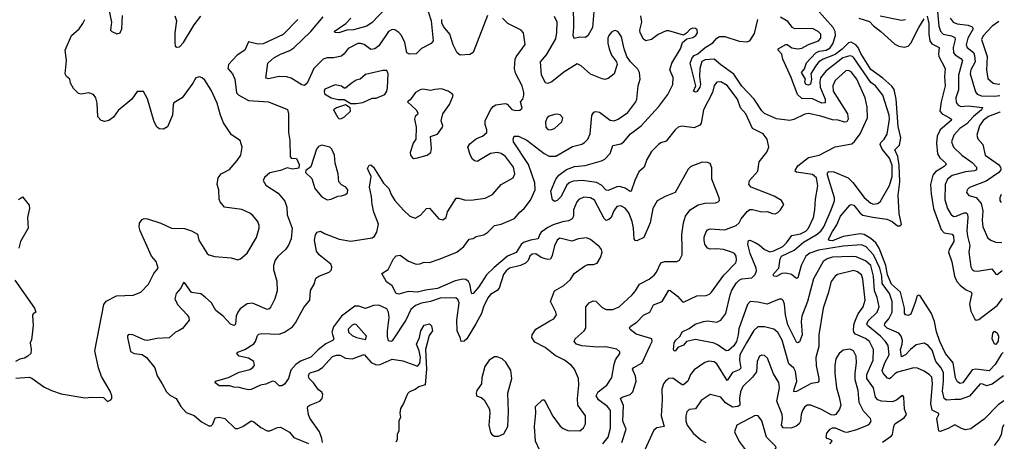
# Model space of a CAD drawing. Extents: x 2056909 to 2160450, y 827444 to 1016825.
# Tile 286 of 501: x 2137424 to 2144828, y 906104 to 909273. Entities that reach past the tile are written whole.
import ezdxf

# ---------------------------------------------------------------- set-up
doc = ezdxf.new("R2010")
doc.units = 0

msp = doc.modelspace()

# ---------------------------------------------------------------- linework, layer by layer
at = {"layer": '0CON10XD'}
for points in [[(2138079.5, 909425), (2138115.5, 909255), (2138108, 909195), (2138116.2, 909185), (2138155, 909166.2), (2138178.8, 909175), (2138191.9, 909205), (2138196.1, 909305)], [(2140472.7, 909405), (2140517.8, 909265), (2140531.9, 909115), (2140518, 909095), (2140445, 909055.5), (2140405.7, 909015), (2140355, 909013.7), (2140335.5, 909025), (2140321.2, 909101.2), (2140295, 909152.9), (2140275, 909177.8), (2140245, 909195.6), (2140225, 909200), (2140196.3, 909183.7), (2140123.4, 909076.6), (2140095, 909054), (2140065, 909048.7), (2140015, 909085.9), (2139986.7, 909095), (2139966.3, 909093.7), (2139894.2, 909055.8), (2139865, 909015.7), (2139845, 908999.4), (2139784.6, 908985.4), (2139735, 908986.4), (2139705, 908975.4), (2139635, 908905.6), (2139586.5, 908795), (2139565, 908779.2), (2139545, 908782.9), (2139464.6, 908834.6), (2139433.4, 908843.4), (2139375, 908846.8), (2139295, 908828.6), (2139274.3, 908834.3), (2139290.8, 908945), (2139334.6, 908985.4), (2139385.3, 909014.7), (2139455, 909040.4), (2139485, 909060.8), (2139613.2, 909185), (2139706.4, 909295)], [(2140173.8, 909356.2), (2140075, 909252.9), (2140035.4, 909224.6), (2139935, 909197.3), (2139885, 909193.3), (2139823.2, 909173.2), (2139795.9, 909175.9), (2139788.8, 909185), (2139876.4, 909243.6), (2139914.4, 909285)], [(2141741.9, 909335), (2141731.9, 909215), (2141695, 909152), (2141675, 909139.2), (2141635, 909142.5), (2141592.5, 909132.5), (2141585.6, 909155), (2141591.1, 909215), (2141587.7, 909385)], [(2144820.3, 906772.7), (2144805, 906757.3), (2144758.8, 906681.2), (2144715, 906634.7), (2144613.9, 906646.1), (2144585, 906641.6), (2144515, 906544.3), (2144495, 906537.9), (2144475, 906550.9), (2144460.9, 906580.9), (2144443.8, 906695), (2144385, 906764.4), (2144344.1, 906855), (2144317.3, 906927.3), (2144302.2, 907005), (2144280.8, 907065), (2144195, 907198.1), (2144185, 907202.9), (2144173.2, 907196.8), (2144156.4, 907146.4), (2144125, 907060.8), (2144105, 907049.4), (2144084.6, 907054.6), (2144077.5, 907067.5), (2144076.6, 907105), (2144046.8, 907225), (2143980.4, 907285), (2143950.3, 907355), (2143936.7, 907425), (2143886.4, 907556.4), (2143862, 907595), (2143825, 907628.4), (2143775, 907658.3), (2143745, 907664), (2143615, 907643.8), (2143535, 907612), (2143513.6, 907613.6), (2143505, 907622.5), (2143535, 907681.8), (2143568.7, 907731.3), (2143597.2, 907795), (2143665, 907880), (2143675, 907884.3), (2143695, 907877.8), (2143745, 907818.5), (2143765, 907803.6), (2143839, 907789), (2143944.3, 907774.3), (2143985, 907756.7), (2144025.6, 907724.4), (2144045, 907722.5), (2144055, 907733.3), (2144036.9, 907815), (2144030.2, 907955), (2144042.7, 908055), (2144038.1, 908178.1), (2144027.7, 908245), (2144004.7, 908295), (2144040.2, 908329.8), (2144050.1, 908385), (2144029.6, 908469.6), (2144014.5, 908674.5), (2143999.3, 908749.3), (2143983, 908773), (2143913.6, 908833.6), (2143825, 908898.9), (2143749.2, 909019.2), (2143728.1, 909065), (2143712.1, 909085), (2143676, 909104), (2143655, 909100), (2143607.9, 909052.1), (2143555, 909011.1), (2143465, 908977.3), (2143434.2, 908955.8), (2143406.9, 908923.1), (2143373.7, 908866.3), (2143376.7, 908825), (2143371.2, 908788.8), (2143355, 908780), (2143336.4, 908786.4), (2143327.5, 908805), (2143333.3, 908825), (2143303.8, 908875), (2143325, 908903.8), (2143340.4, 908949.6), (2143410.8, 909025), (2143434.9, 909035.1), (2143487.3, 909042.7), (2143518.2, 909061.8), (2143538.2, 909091.8), (2143557.3, 909155), (2143554.8, 909185), (2143540, 909215), (2143414.4, 909355)], [(2144326.3, 909335), (2144335.7, 909225), (2144346.8, 909186.8), (2144368.6, 909165), (2144431.4, 909151.4), (2144455, 909138.6), (2144457.2, 909125), (2144444.3, 909064.3), (2144444.8, 909024.8), (2144457.8, 909007.8), (2144501.7, 908981.7), (2144513.4, 908965), (2144482.4, 908855), (2144483.6, 908746.4), (2144463.5, 908685), (2144465, 908650), (2144479.6, 908629.6), (2144501, 908621), (2144555, 908626), (2144664.1, 908614.1), (2144655.3, 908595), (2144595, 908544.8), (2144545, 908490.3), (2144493.8, 908455), (2144447.3, 908405), (2144430.8, 908355), (2144445, 908314.4), (2144508.9, 908255), (2144585, 908199.6), (2144618.8, 908165), (2144619.6, 908145), (2144603.4, 908136.6), (2144535, 908130.2), (2144435, 908101.8), (2144401.1, 908075), (2144382.2, 908035), (2144380, 907920), (2144399.3, 907855), (2144425, 907811.4), (2144445, 907793.5), (2144465, 907796.2), (2144525, 907821.2), (2144540.5, 907820.5), (2144551.6, 907811.6), (2144554.2, 907785), (2144545.3, 907685.3), (2144550.6, 907645), (2144567.7, 907575), (2144560.5, 907525), (2144575.6, 907415), (2144585.4, 907395.4), (2144601.2, 907385), (2144625, 907381.8), (2144735, 907399.2), (2144765, 907360), (2144775, 907358.8), (2144812, 907388.8)], [(2137395, 906577.5), (2137495, 906586.2), (2137515, 906577.5), (2137605, 906513.8), (2137662.5, 906485), (2137735, 906460.8), (2137915, 906431.2), (2137965, 906436.7), (2138055, 906432.5), (2138085, 906402.5), (2138110, 906415), (2138117.5, 906425), (2138116.7, 906445), (2138105, 906480), (2138040, 906590), (2138015.6, 906655), (2137990, 906785), (2138057.9, 907132.1), (2138075, 907158), (2138153, 907197), (2138277.7, 907202.3), (2138334.1, 907225.9), (2138393.8, 907285), (2138433.3, 907365), (2138466.2, 907405), (2138451.2, 907455), (2138415, 907496.7), (2138330, 907685), (2138323.5, 907715), (2138325.6, 907744.4), (2138345, 907772), (2138361.2, 907778.8), (2138384.1, 907775.9), (2138484.7, 907744.7), (2138565, 907707.1), (2138663.6, 907703.6), (2138715, 907687.1), (2138760.3, 907660.3), (2138770, 907615), (2138833.3, 907515), (2138845.9, 907505.9), (2138892.3, 907492.3), (2139015, 907484), (2139065, 907468.8), (2139085, 907476.2), (2139135, 907518.8), (2139204.4, 907635), (2139225.7, 907705), (2139225.7, 907725), (2139214, 907755), (2139175, 907803.3), (2139155, 907818.8), (2139095, 907845.8), (2138965, 907864.3), (2138930.8, 907905), (2138924.2, 907925), (2138921.4, 907995), (2138910, 908035), (2138916, 908085), (2138940, 908115), (2139002.7, 908147.3), (2139058.8, 908215), (2139088, 908255), (2139096.2, 908315), (2139082.5, 908365), (2139016.8, 908406.8), (2138957.6, 908497.6), (2138934.5, 908554.5), (2138910, 908645), (2138865, 908742), (2138815, 908818.8), (2138795, 908836.2), (2138775, 908843.3), (2138747.5, 908835), (2138726.7, 908795), (2138646.2, 908685), (2138583, 908647), (2138577.5, 908632.5), (2138574.2, 908555), (2138535, 908467.5), (2138505, 908450), (2138472, 908452), (2138455, 908466.7), (2138435.7, 908505), (2138385, 908677.5), (2138355, 908733.3), (2138307, 908733), (2138266.2, 908675), (2138165, 908590.8), (2138128.9, 908541.1), (2138095, 908515.8), (2138065, 908508), (2138036.4, 908516.4), (2138012, 908542), (2138007.1, 908645), (2137995.8, 908685.8), (2137979.5, 908709.5), (2137945, 908723.8), (2137885, 908714), (2137865, 908718.8), (2137828, 908755), (2137805.8, 908795), (2137800, 908825), (2137775, 908846), (2137765.6, 908865), (2137776.7, 908965), (2137766, 909045), (2137813.8, 909155), (2137870, 909205), (2137900, 909245), (2137914, 909275)], [(2139515, 909274), (2139405, 909161.5), (2139255, 909092), (2139215, 909087.7), (2139143.4, 909106.6), (2139117.3, 909042.7), (2139060.5, 909005), (2138994.5, 908935), (2138990, 908905), (2139025.3, 908865.3), (2139042.3, 908825), (2139053.2, 908723.2), (2139071.9, 908705), (2139145, 908664.7), (2139295, 908654.3), (2139436.7, 908596.7), (2139446.4, 908565), (2139445.8, 908425.8), (2139455.6, 908365.6), (2139458.8, 908245), (2139465, 908232.5), (2139505, 908228.8), (2139526.7, 908185), (2139522.5, 908157.5), (2139475, 908150), (2139435, 908160), (2139385, 908140), (2139305, 908122), (2139265, 908086.2), (2139254, 908065), (2139275, 908028), (2139368.6, 907968.6), (2139417.9, 907907.9), (2139432.7, 907865), (2139436.2, 907805), (2139471.9, 907705), (2139465.6, 907625), (2139445, 907578), (2139425, 907547.5), (2139365, 907494), (2139345.7, 907465), (2139333.3, 907425), (2139331.9, 907395), (2139357.4, 907307.4), (2139358.9, 907235), (2139343.3, 907175), (2139312.9, 907115), (2139299.8, 907100.2), (2139285, 907094.4), (2139175, 907143.1), (2139135, 907136.4), (2139081.5, 907098.5), (2139064.2, 907075.8), (2139051.8, 907045), (2139047.1, 906985), (2139035.7, 906974.3), (2139009.2, 906985), (2138954.8, 907044.8), (2138898.3, 907088.3), (2138866, 907146), (2138818.3, 907188.3), (2138785, 907212.2), (2138715, 907223.3), (2138669.1, 907289.1), (2138655, 907296.7), (2138634.6, 907255.4), (2138600.9, 907215), (2138589.5, 907175), (2138611.2, 907131.2), (2138682.2, 907055), (2138695.5, 907035), (2138699.4, 907015), (2138647, 906953), (2138622.9, 906937.1), (2138595.7, 906924.3), (2138547.8, 906882.2), (2138455, 906875.6), (2138385, 906862.5), (2138365, 906863.5), (2138275, 906904.3), (2138243.2, 906906.8), (2138235, 906897.5), (2138234.4, 906885), (2138258.1, 906778.1), (2138284.5, 906764.5), (2138345, 906756.9), (2138378, 906735), (2138440, 906655), (2138456.9, 906595), (2138496.5, 906535), (2138526.7, 906475), (2138551.9, 906451.9), (2138600.6, 906425), (2138636.2, 906366.2), (2138675, 906320.5), (2138735, 906298.5), (2138790.9, 906250.9), (2138845, 906220), (2138865, 906221.2), (2138876.8, 906233.2), (2138895, 906280), (2138924.3, 906285.7), (2138965.5, 906275.5), (2139045, 906200), (2139065, 906200), (2139102.5, 906215), (2139165, 906256.7), (2139185, 906251.2), (2139237.9, 906207.9), (2139285, 906182.5), (2139305, 906182.5), (2139361.7, 906208.3), (2139385, 906209.4), (2139452, 906172), (2139485, 906133.3), (2139595, 906088.1)], [(2138591.1, 909301.1), (2138602, 909265), (2138590.4, 909175), (2138589.5, 909105), (2138594.2, 909075), (2138605, 909066.2), (2138625, 909070), (2138655, 909100.8), (2138735.4, 909235), (2138785, 909300)], [(2141368.2, 905965), (2141301.9, 906105), (2141295.3, 906215.3), (2141305.5, 906315), (2141302.9, 906365), (2141355, 906416), (2141365, 906416), (2141375, 906404.2), (2141432.9, 906292.9), (2141487.6, 906217.6), (2141509.8, 906199.8), (2141545, 906185.6), (2141635, 906181.9), (2141664, 906205), (2141678, 906235), (2141677.5, 906295), (2141620, 906375), (2141617.3, 906425), (2141628.1, 906525), (2141627.1, 906575), (2141596.9, 906645), (2141573.1, 906675), (2141520.6, 906715), (2141449.2, 906749.2), (2141375, 906808.5), (2141298.1, 906848.1), (2141274.5, 906884.5), (2141277.1, 906905), (2141304, 906946), (2141411.1, 907008.9), (2141440, 907025), (2141460, 907055), (2141455.7, 907075), (2141414.5, 907155), (2141445, 907234.2), (2141516.2, 907273.8), (2141565, 907320), (2141594.5, 907365.5), (2141670.3, 907419.7), (2141695, 907432), (2141737.7, 907432.3), (2141767, 907443), (2141791.2, 907485), (2141803.3, 907525), (2141798.8, 907545), (2141783.8, 907565), (2141715, 907620), (2141685, 907632.2), (2141625, 907625.4), (2141575, 907607.9), (2141485, 907630.5), (2141465.6, 907615), (2141445, 907574), (2141429.1, 907500.9), (2141415.8, 907474.2), (2141395, 907470), (2141375, 907474.3), (2141345, 907485.5), (2141305, 907512.2), (2141278.7, 907511.3), (2141259.2, 907495), (2141246.2, 907463.8), (2141227.2, 907442.8), (2141190, 907425), (2141106.9, 907405), (2141080.8, 907385), (2141062.9, 907357.1), (2141028.8, 907255), (2141013.2, 907236.8), (2140965, 907206.9), (2140945, 907183.6), (2140912, 907115), (2140896.3, 907063.7), (2140855, 906985.7), (2140785, 906873.3), (2140765, 906857.5), (2140743.3, 906855), (2140736.7, 906885), (2140714.2, 906934.2), (2140711, 907015), (2140728.6, 907145), (2140719.5, 907169.5), (2140703.1, 907183.1), (2140585, 907178.8), (2140514, 907156), (2140445, 907142.3), (2140400.4, 907125), (2140365.6, 907094.4), (2140327.6, 907015), (2140225, 906860), (2140214, 906854), (2140198, 906858), (2140190.7, 906890.7), (2140189.4, 906935), (2140201.6, 907035), (2140197.1, 907075), (2140185, 907099.6), (2140125, 907126), (2140085, 907123.8), (2140025, 907101.6), (2139975, 907119.6), (2139945, 907120.4), (2139845, 907044.4), (2139784.8, 906965), (2139771.2, 906925), (2139785.4, 906875), (2139781.1, 906865), (2139725, 906837.1), (2139667.8, 906792.2), (2139613.2, 906736.8), (2139534.8, 906705.2), (2139499.2, 906680.8), (2139462.1, 906637.9), (2139444.4, 906575), (2139415, 906532.5), (2139395, 906521.4), (2139375, 906521.9), (2139345, 906550.8), (2139325, 906555.6), (2139275, 906532.5), (2139234.1, 906525.9), (2139165, 906493.1), (2139145, 906490.6), (2139112.5, 906497.5), (2139075, 906508.9), (2139035, 906510.6), (2139005, 906521.9), (2138925, 906522), (2138895, 906542.5), (2138897.5, 906555), (2138995, 906582.9), (2139075, 906622.5), (2139155, 906644.3), (2139175, 906656), (2139190, 906675), (2139184.2, 906705), (2139145, 906728.2), (2139073.8, 906745), (2139056.7, 906765), (2139063.3, 906775), (2139116.7, 906793.3), (2139184.6, 906835.4), (2139198.1, 906855), (2139211.7, 906898.3), (2139221.5, 906908.5), (2139245, 906913.1), (2139375, 906908.5), (2139415.3, 906924.7), (2139475, 906965.6), (2139498.2, 906995), (2139561.1, 907108.9), (2139605, 907164), (2139611.3, 907238.7), (2139637.1, 907285), (2139650.3, 907329.7), (2139674.5, 907345.5), (2139751.2, 907375), (2139768.3, 907391.7), (2139772, 907415), (2139762.5, 907435), (2139675, 907504.4), (2139655, 907533.8), (2139640.8, 907615), (2139648, 907655), (2139660, 907675), (2139685, 907683.8), (2139715, 907665.8), (2139825, 907622.5), (2139915, 907609.5), (2140075, 907632.5), (2140093, 907647), (2140108.6, 907675), (2140121.8, 907735), (2140087.5, 907825), (2140073.6, 907885), (2140068.6, 907945), (2140053.9, 908015), (2140066.4, 908095), (2140038.8, 908155), (2140050.7, 908179.3), (2140065, 908182.5), (2140085, 908164), (2140159.5, 908045), (2140200.9, 908005), (2140219.1, 907955), (2140244.2, 907914.2), (2140310.2, 907840.2), (2140358.8, 907795), (2140398.8, 907781.2), (2140436.8, 907803.2), (2140482.5, 907855), (2140505, 907856.7), (2140575, 907776.7), (2140605, 907768.8), (2140631.2, 907785), (2140641.7, 907828.3), (2140705, 907931.2), (2140725, 907932.5), (2140775, 907916.9), (2140835, 907918.6), (2140925, 907931.9), (2140980.2, 907959.8), (2141045, 908034.2), (2141135, 908084), (2141147.3, 908115), (2141136.5, 908165), (2141076.9, 908245), (2141045, 908268.2), (2141015, 908275.9), (2140965, 908266.8), (2140865, 908207.1), (2140845, 908210.8), (2140828, 908225), (2140812.7, 908252.7), (2140793.3, 908315), (2140809.4, 908340.6), (2140859.6, 908380.4), (2140905, 908397.1), (2140935.8, 908425), (2140937.5, 908445), (2140923.1, 908485), (2140924.4, 908515.6), (2140968.1, 908601.9), (2140985, 908621.4), (2141005, 908631.9), (2141075, 908643.8), (2141088.3, 908638.3), (2141125, 908598.1), (2141155, 908590.6), (2141185, 908592.5), (2141201.2, 908608.8), (2141190.6, 908655), (2141206.4, 908675), (2141213.6, 908705), (2141214.4, 908725), (2141201.1, 908775), (2141151.2, 908871.2), (2141144.5, 908905), (2141150, 908975), (2141157.4, 908992.6), (2141225, 909087.5), (2141212.5, 909175), (2141195, 909194.4), (2141093.8, 909245), (2141054.4, 909285)], [(2142405.7, 907554.3), (2142402.6, 907657.4), (2142415.6, 907745), (2142431.5, 907795), (2142465, 907844), (2142525, 907881.9), (2142575, 907894.3), (2142655, 907896.2), (2142676.1, 907903.9), (2142686.2, 907915), (2142683.8, 907935), (2142629.2, 908075), (2142628.8, 908158.8), (2142615, 908192.5), (2142595, 908200), (2142555, 908201.2), (2142470.9, 908169.1), (2142451.3, 908148.7), (2142353.8, 907975), (2142276.7, 907945), (2142217.8, 907912.2), (2142183.8, 907855), (2142163.9, 907746.1), (2142117.1, 907635), (2142065, 907611.1), (2142052.6, 907612.6), (2142044.1, 907625.9), (2142040, 907705), (2142030.4, 907755), (2142005, 907820), (2141976.7, 907856.7), (2141945, 907873.5), (2141915, 907868.9), (2141890.9, 907835), (2141871.8, 907785), (2141855, 907770.8), (2141834.6, 907764.6), (2141818.6, 907778.6), (2141745.8, 907915.8), (2141715, 907933.1), (2141665, 907937.9), (2141628.5, 907921.5), (2141612.5, 907905), (2141588.7, 907845), (2141588.6, 907795), (2141578.5, 907775), (2141549.5, 907760.5), (2141505, 907753.8), (2141435, 907731.4), (2141395, 907712.1), (2141344.7, 907675), (2141331.6, 907655), (2141323.1, 907625), (2141265, 907616.7), (2141211.9, 907598.1), (2141195, 907582.4), (2141157, 907523), (2141090.9, 907495), (2140990.5, 907409.5), (2140934.3, 907355), (2140875.6, 907264.4), (2140834, 907214), (2140825, 907212), (2140820.9, 907220.9), (2140808.3, 907285), (2140798.2, 907305), (2140779.2, 907319.2), (2140755, 907323.5), (2140699.3, 907310.7), (2140565, 907251.4), (2140475, 907241.1), (2140415, 907224.4), (2140345, 907229.6), (2140275, 907209.4), (2140255, 907215.6), (2140225, 907272.5), (2140182.3, 907302.3), (2140148, 907365), (2140195.6, 907394.4), (2140236, 907475), (2140255, 907498.8), (2140285, 907502), (2140346.7, 907456.7), (2140405, 907434.4), (2140432.9, 907437.1), (2140465, 907450), (2140505, 907447.8), (2140577.3, 907472.7), (2140710.6, 907525), (2140762.6, 907567.4), (2140805, 907622.9), (2140835, 907628), (2140856.5, 907643.5), (2140915, 907656.4), (2140945, 907675.5), (2140995, 907726.2), (2141045, 907735.4), (2141145, 907778.8), (2141185, 907827.1), (2141218.2, 907855), (2141265, 907915.6), (2141299.1, 907995), (2141297.3, 908047.3), (2141249.4, 908185), (2141138.2, 908355), (2141134.5, 908375), (2141143.3, 908396.7), (2141175, 908397.3), (2141237.1, 908367.1), (2141368.1, 908268.1), (2141405, 908246.2), (2141455, 908246.2), (2141580.5, 908319.5), (2141651.7, 908338.3), (2141670.2, 908349.8), (2141695.3, 908374.7), (2141714.6, 908415), (2141727, 908553), (2141741.7, 908578.3), (2141755, 908582), (2141785, 908577.1), (2141865, 908518.5), (2141895, 908511.9), (2141925, 908525.6), (2141996.9, 908575), (2142056.9, 908655), (2142065.7, 908675), (2142075.7, 908775), (2142090, 908825), (2142084.2, 908875), (2142072.2, 908902.2), (2142018, 908955), (2141988.6, 908995), (2141968.1, 909055), (2141948.1, 909145), (2141925, 909182), (2141905, 909190.8), (2141891.2, 909188.8), (2141875, 909180), (2141854.3, 909155), (2141846.9, 909135), (2141845.7, 909095.7), (2141856, 909054), (2141874.2, 909005), (2141912.5, 908955), (2141915.7, 908935.7), (2141893.3, 908866.7), (2141849.3, 908830.7), (2141825, 908824.3), (2141805, 908827.8), (2141715, 908864.4), (2141645, 908926.9), (2141615, 908940), (2141515, 908879.3), (2141425.8, 908805), (2141395, 908793.3), (2141378.6, 908798.6), (2141348.1, 908855), (2141339.4, 908955), (2141385, 909008.6), (2141455, 909129.2), (2141464, 909176), (2141464.6, 909254.6), (2141445.9, 909295.9)], [(2140941.4, 909305), (2140835, 909026.2), (2140808.5, 909011.5), (2140735, 909005.5), (2140712.7, 909022.7), (2140683.3, 909083.3), (2140658.2, 909165), (2140611.8, 909221.8), (2140599.3, 909249.3), (2140597.5, 909275)], [(2141952, 906095), (2141984, 906195), (2141958.8, 906255), (2141963.2, 906373.2), (2141942.5, 906425), (2141953, 906437), (2142015.3, 906454.7), (2142035.2, 906474.8), (2142058.7, 906555), (2142054, 906594), (2142032.5, 906645), (2142042.3, 906657.7), (2142105.3, 906695), (2142162, 906818), (2142180.5, 906855), (2142178, 906875), (2142058.8, 906908.8), (2142013.9, 906943.9), (2142010, 906955), (2142015, 906966.7), (2142065, 906998.8), (2142115, 907053.1), (2142162.9, 907075), (2142190.3, 907129.7), (2142255.2, 907154.8), (2142305, 907239.2), (2142315, 907238.1), (2142371.5, 907195), (2142405, 907154), (2142415, 907150), (2142515, 907197.5), (2142585, 907200), (2142609.7, 907210.3), (2142626.3, 907223.7), (2142718.5, 907351.5), (2142808.1, 907445), (2142814.4, 907465), (2142810.6, 907495), (2142798.6, 907515), (2142785, 907523.3), (2142715, 907545.3), (2142665, 907551.2), (2142615, 907548.9), (2142595, 907555.7), (2142575.6, 907585), (2142569.6, 907615), (2142570.5, 907639.5), (2142582.3, 907672.3), (2142595, 907694.2), (2142615, 907702.2), (2142725, 907693.7), (2142810.6, 907725), (2142834.6, 907745), (2142849.6, 907775), (2142895, 907830.8), (2142915, 907845.7), (2142935, 907846.9), (2143005, 907829.4), (2143045, 907831.4), (2143085, 907815.7), (2143105, 907814.4), (2143125, 907822.5), (2143146, 907844), (2143170, 907885), (2143151.2, 907915), (2143097.3, 907947.3), (2142924.6, 908014.6), (2142906, 908035), (2142910.8, 908065), (2142975, 908133.3), (2142984.3, 908205), (2143043.2, 908276.8), (2143058, 908315), (2143045.6, 908375.6), (2143015, 908416), (2142935, 908455.7), (2142885.2, 908565.2), (2142845, 908610), (2142820.3, 908675), (2142745, 908777.1), (2142695, 908806.7), (2142665, 908803.3), (2142645, 908779.2), (2142634.6, 908725), (2142565.4, 908595), (2142547.1, 908495), (2142538.9, 908481.1), (2142495, 908460.5), (2142405, 908472.1), (2142376, 908465), (2142352.5, 908445), (2142285, 908360), (2142245, 908347.5), (2142227.1, 908335), (2142175, 908281.4), (2142139.1, 908220.9), (2142118.6, 908165), (2142080.8, 908129.2), (2142049.6, 908065), (2142022.5, 907985), (2142015, 907982), (2141977.6, 908007.6), (2141935, 908018.2), (2141915, 908016.2), (2141849.3, 907989.3), (2141835, 907991.8), (2141799.8, 908029.8), (2141760.2, 908050.2), (2141656.9, 908063.1), (2141585, 908058.8), (2141560.7, 908049.3), (2141538.8, 908031.2), (2141496.2, 907945), (2141465, 907913.8), (2141445, 907906), (2141429.2, 907919.2), (2141418.7, 907985), (2141456, 908075), (2141479.2, 908105), (2141535, 908147.4), (2141595, 908170), (2141675, 908176.4), (2141798.7, 908211.3), (2141825, 908224.4), (2141863.7, 908266.3), (2141885, 908326.2), (2141945, 908340), (2141965, 908351.3), (2142016.1, 908413.9), (2142097.9, 908475), (2142229.9, 908620.1), (2142298.4, 908711.6), (2142336, 908785), (2142338.8, 908838.8), (2142312.2, 908895), (2142327.1, 908945), (2142393.6, 909055), (2142409.1, 909100.9), (2142441.5, 909128.5), (2142485, 909140), (2142508, 909155), (2142520.8, 909175), (2142517.6, 909197.6), (2142505, 909207.5), (2142485, 909210), (2142465, 909201.2), (2142439.1, 909170.9), (2142415, 909157.5), (2142305, 909189.4), (2142285, 909188.1), (2142225, 909160.6), (2142175.3, 909124.7), (2142132.5, 909115), (2142115, 909125.8), (2142089.2, 909175), (2142088, 909195), (2142101.4, 909255), (2142095, 909302.5)], [(2144825.2, 906409), (2144780.9, 906379.1), (2144675, 906270.8), (2144614.2, 906225), (2144575, 906197.8), (2144535, 906189.5), (2144505, 906199.1), (2144455, 906228.9), (2144405, 906199.2), (2144345, 906177.1), (2144335, 906180.8), (2144321.4, 906275), (2144335.6, 906305), (2144334.2, 906314.2), (2144285, 906339.2), (2144274.1, 906385), (2144288.8, 906538.8), (2144282, 906585), (2144264.4, 906604.4), (2144225, 906630), (2144175, 906653.8), (2144146.9, 906656.9), (2144025, 906622.8), (2144005, 906610.9), (2143975, 906580), (2143964.5, 906574.5), (2143948.9, 906578.9), (2143917.1, 906615), (2143909.3, 906635), (2143929.8, 906695), (2143962.8, 906755), (2143953.2, 906825), (2143935.3, 906855), (2143897.6, 906895), (2143798.5, 906975), (2143794.7, 906985), (2143805, 907009.2), (2143872.7, 907075), (2143885.8, 907115), (2143872.1, 907185), (2143852.8, 907235), (2143844.2, 907344.2), (2143825, 907425.3), (2143785, 907460.8), (2143715, 907489.5), (2143675, 907493.9), (2143535, 907487.4), (2143495, 907476.3), (2143465.4, 907455), (2143392, 907325), (2143348.4, 907155), (2143304.7, 907045), (2143299.2, 907005), (2143306.9, 906903.1), (2143288.2, 906851.8), (2143275, 906844.2), (2143265, 906848.6), (2143200.2, 906980.2), (2143183.5, 907055), (2143175, 907133.8), (2143165, 907162), (2143155, 907171.4), (2143135, 907171.9), (2143044.7, 907135.3), (2142975, 907150.7), (2142915.5, 907154.5), (2142897, 907133), (2142831.5, 906948.5), (2142827.3, 906905), (2142813.5, 906855), (2142795, 906822.7), (2142755, 906785.6), (2142735, 906783.1), (2142677.2, 906827.2), (2142645, 906842.2), (2142505, 906870), (2142436.8, 906853.2), (2142414.5, 906825.5), (2142372.1, 906807.9), (2142352, 906782), (2142345, 906783.3), (2142341.4, 906795), (2142345.7, 906845), (2142357.1, 906865), (2142390.8, 906895), (2142405, 906926), (2142457.1, 906952.9), (2142502.5, 906985), (2142565, 907005.7), (2142595, 907009.1), (2142665, 907000.4), (2142695.7, 907014.3), (2142733.3, 907065), (2142765.7, 907205), (2142780.1, 907239.9), (2142815, 907295.3), (2142834.9, 907315.1), (2142855, 907324.4), (2142928, 907332), (2142955, 907358.9), (2142963.2, 907385), (2142961.2, 907405), (2142915.9, 907515), (2142900, 907585), (2142905, 907612.5), (2142915, 907616.2), (2142955, 907597.5), (2142985, 907580), (2143024.8, 907544.8), (2143065, 907528.9), (2143095, 907534.7), (2143161.1, 907568.9), (2143190, 907595), (2143228.8, 907651.2), (2143295, 907663.8), (2143335, 907684.2), (2143356.5, 907705), (2143391.9, 907785), (2143404.2, 907845), (2143408.6, 907925), (2143425.3, 908024.7), (2143416.7, 908085), (2143385, 908110.3), (2143266.3, 908126.3), (2143256, 908135), (2143257.5, 908145), (2143274.4, 908175), (2143355, 908237.5), (2143435, 908254.6), (2143555, 908317.1), (2143680.5, 908339.5), (2143701.7, 908358.3), (2143744.1, 908415.9), (2143800, 908535), (2143795.4, 908615), (2143781.3, 908685), (2143718.4, 908825), (2143675, 908882.1), (2143655, 908891.8), (2143635, 908888.2), (2143557.1, 908815), (2143538.7, 908775), (2143541.8, 908735), (2143647.5, 908565), (2143654.4, 908525.6), (2143644.4, 908505.6), (2143625, 908501.9), (2143577.4, 908517.4), (2143535, 908520.7), (2143448.3, 908548.3), (2143355, 908567.1), (2143327.8, 908562.2), (2143245, 908521.5), (2143215, 908514.5), (2143115, 908528.4), (2143025, 908566.8), (2143005, 908586.9), (2142946.2, 908675), (2142853.4, 908773.4), (2142793.7, 908863.7), (2142695, 908932.5), (2142645, 908975.3), (2142578.3, 908971.7), (2142552.3, 908957.7), (2142537.3, 908905), (2142536.1, 908845), (2142543.6, 908786.4), (2142538.9, 908765), (2142515, 908731.4), (2142505, 908727.5), (2142490.8, 908735), (2142508.6, 908775), (2142465.4, 908945), (2142480.9, 908985), (2142495, 909002.9), (2142523.4, 909016.6), (2142577.5, 909065), (2142635, 909099.6), (2142664.9, 909135.1), (2142685, 909146.6), (2142726.1, 909146.1), (2142835, 909112.1), (2142892.4, 909107.6), (2142915, 909114.3), (2142950.3, 909169.7), (2142974.1, 909275)], [(2144822.7, 906596.4), (2144737.5, 906532.5), (2144695, 906520.3), (2144665, 906533.6), (2144645, 906535.6), (2144565.5, 906444.5), (2144495, 906418.6), (2144457.7, 906417.7), (2144393.7, 906413.7), (2144375.8, 906425), (2144361.9, 906481.9), (2144371.6, 906555), (2144369.3, 906619.3), (2144351.7, 906655), (2144311.9, 906705), (2144285, 906788.5), (2144254.4, 906825), (2144225, 906842.1), (2144165, 906830), (2144121.5, 906795), (2144085, 906753.9), (2144055, 906740), (2144048.3, 906795), (2144060.7, 906835), (2144062.1, 906862.1), (2144051.3, 906895), (2144035, 906916.2), (2143947.5, 906955), (2143927.8, 906975), (2143930.4, 906989.6), (2143960.3, 907025), (2143984.8, 907075), (2143983.4, 907155), (2143964.2, 907215), (2143909.6, 907289.6), (2143907, 907345), (2143892.4, 907405), (2143843.2, 907505), (2143790, 907565), (2143755, 907581.2), (2143615, 907571.7), (2143429.5, 907540.5), (2143365, 907519), (2143335.3, 907495), (2143300.3, 907425), (2143275, 907333.8), (2143265, 907328.8), (2143226.8, 907356.8), (2143185, 907368.4), (2143155.8, 907364.2), (2143115, 907342.9), (2143094, 907345), (2143090, 907355), (2143095.6, 907365), (2143131.8, 907405), (2143141.8, 907475), (2143151.2, 907495), (2143248.5, 907541.5), (2143318.3, 907601.7), (2143413.8, 907656.2), (2143447.5, 907682.5), (2143470.5, 907715), (2143525.9, 907844.1), (2143549.7, 907910.3), (2143551.6, 907935), (2143498.1, 908105), (2143498.6, 908121.4), (2143507.9, 908132.1), (2143545, 908129.2), (2143653.2, 908083.2), (2143689.6, 908049.6), (2143775, 907936.8), (2143825, 907894.5), (2143845, 907887.5), (2143875, 907890.5), (2143895.3, 907904.7), (2143963.9, 908026.1), (2143984.1, 908095), (2143985, 908178.6), (2143965, 908233.1), (2143910.3, 908300.3), (2143895.3, 908335), (2143899.9, 908350.1), (2143925.5, 908375), (2143946.7, 908413.3), (2143963.3, 908525), (2143960.7, 908555), (2143913.8, 908705), (2143858.5, 908775), (2143825, 908802), (2143695, 908987.1), (2143685, 908996.9), (2143665, 909002.2), (2143613.6, 908985), (2143484.7, 908885), (2143446.7, 908835), (2143440.3, 908805), (2143442.5, 908765), (2143480.2, 908675), (2143481.2, 908648.8), (2143455, 908646.5), (2143385, 908677.4), (2143305, 908680.3), (2143271.8, 908711.8), (2143225, 908837.9), (2143161.9, 908975), (2143153.6, 909013.6), (2143128, 909045), (2143126.2, 909055), (2143185, 909086.7), (2143195, 909086.2), (2143230.4, 909060.4), (2143275, 909053.6), (2143305, 909059.3), (2143355, 909087.3), (2143431.4, 909115), (2143448.5, 909135), (2143448.9, 909165), (2143429.2, 909185), (2143385, 909206.2), (2143253.1, 909203.1), (2143235.7, 909215), (2143199.4, 909259.4), (2143145, 909292)], [(2143735, 909284.1), (2143815, 909260.5), (2143845, 909227.2), (2143900, 909185), (2144005, 909087.9), (2144034.7, 909074.7), (2144075, 909067.5), (2144105, 909074.6), (2144125, 909096.4), (2144184.3, 909215), (2144225, 909280.5)], [(2143895, 909302.8), (2144055, 909268.5), (2144085, 909274.5)], [(2144248.6, 909298.6), (2144261.1, 909245), (2144259.1, 909165), (2144267.4, 909115), (2144281.7, 909091.7), (2144338.6, 909065), (2144332.7, 909015), (2144336.2, 908995), (2144382.9, 908905), (2144378.2, 908845), (2144383.6, 908775), (2144351.7, 908655), (2144344.1, 908585), (2144359.5, 908565), (2144415, 908535.9), (2144429.4, 908525), (2144428.2, 908515), (2144344.8, 908445.2), (2144322.5, 908397.5), (2144317, 908345), (2144325.3, 908265.3), (2144341.8, 908235), (2144385, 908196.9), (2144389.4, 908185), (2144375, 908168.2), (2144311.2, 908128.8), (2144291.2, 908105), (2144271.9, 908035), (2144277.6, 907965), (2144296.2, 907855), (2144352.5, 907695), (2144375, 907670.7), (2144435, 907660.5), (2144446.5, 907646.5), (2144449.1, 907605), (2144413.3, 907546.7), (2144408.6, 907525), (2144432.6, 907452.6), (2144454.1, 907344.1), (2144471.8, 907305), (2144496.6, 907276.6), (2144535.7, 907245.7), (2144578.8, 907225), (2144582.9, 907215), (2144575, 907183.3), (2144566.7, 907135), (2144575, 907082), (2144605, 907022.5), (2144615, 907015.7), (2144635, 907020), (2144774.7, 907125), (2144814.8, 907178.4)], [(2144421.3, 909285), (2144443.9, 909253.9), (2144472, 909242), (2144555, 909231), (2144585, 909219.3), (2144594.1, 909205), (2144552.7, 909135), (2144541.6, 909085), (2144549.4, 909065), (2144595, 909026.6), (2144604.8, 909004.8), (2144607.5, 908955), (2144576.3, 908895), (2144571.7, 908865), (2144610.3, 908730.3), (2144622.7, 908712.7), (2144655, 908701.7), (2144755, 908697.2), (2144794.2, 908702.7)], [(2144786.6, 909259.8), (2144735.2, 909224.8), (2144668.7, 909151.3), (2144656.8, 909125), (2144700, 908995), (2144692.8, 908895), (2144705, 908831.1), (2144745, 908796.6), (2144785, 908788.6), (2144793, 908791.3)], [(2139915, 908642.5), (2139955, 908643.8), (2140005, 908650), (2140075, 908682.5), (2140105, 908683.3), (2140169.3, 908710.7), (2140183.9, 908736.1), (2140188.6, 908761.4), (2140195.5, 908865.5), (2140185, 908890), (2140155, 908890.8), (2140025, 908860.8), (2139985, 908826.2), (2139955, 908817.5), (2139915.9, 908794.1), (2139875, 908757.5), (2139865, 908757.5), (2139843.9, 908773.9), (2139795, 908783.3), (2139719.1, 908750.9), (2139712.2, 908735), (2139715.8, 908715), (2139765, 908684.3), (2139818, 908672), (2139865, 908672.5), (2139915, 908642.5)], [(2140385, 908230), (2140415, 908233.8), (2140487.5, 908255), (2140515.8, 908275), (2140521.4, 908305), (2140514.2, 908395.8), (2140565, 908412.5), (2140603.3, 908465), (2140606.7, 908475), (2140592.7, 908512.7), (2140606, 908565), (2140656, 908635), (2140680, 908695), (2140682.5, 908705), (2140676.4, 908716.4), (2140646.8, 908736.8), (2140595, 908752), (2140545, 908748.8), (2140515, 908740), (2140455, 908750), (2140435, 908746.2), (2140400, 908725), (2140359.5, 908670.5), (2140340, 908655), (2140405, 908596.2), (2140416.7, 908573.3), (2140415, 908560), (2140397.5, 908545), (2140393.8, 908525), (2140406.2, 908465), (2140403.8, 908375), (2140382.5, 908345), (2140360, 908275), (2140363.3, 908255), (2140377.5, 908235), (2140385, 908230)], [(2139825, 908527.5), (2139845, 908530), (2139867.3, 908542.7), (2139912.5, 908585), (2139909.3, 908609.3), (2139875, 908632.5), (2139805, 908610.8), (2139783.8, 908595), (2139815, 908537.5), (2139825, 908527.5)], [(2141415, 908443.8), (2141445, 908456.2), (2141501.2, 908505), (2141508.8, 908535), (2141488.3, 908558.3), (2141465, 908563.8), (2141445, 908560), (2141405, 908548), (2141390, 908535), (2141378, 908505), (2141381.2, 908465), (2141395, 908446.7), (2141415, 908443.8)], [(2144795.8, 908579.9), (2144792.9, 908577.1), (2144709.1, 908545), (2144667.5, 908515), (2144641.4, 908475), (2144622.3, 908405), (2144627.7, 908377.7), (2144665.3, 908335), (2144683.8, 908255), (2144784.6, 908185), (2144798.7, 908165), (2144801.7, 908148.4), (2144801.7, 908145), (2144785.8, 908124.2), (2144691.3, 908058.7), (2144565, 908010.8), (2144547.5, 907995), (2144542.5, 907975), (2144561.7, 907951.7), (2144615.4, 907935.4), (2144652.6, 907892.6), (2144666.9, 907835), (2144661.1, 907765), (2144665.3, 907715.3), (2144705, 907631.1), (2144732.4, 907612.4), (2144765, 907600.5), (2144809.1, 907597.7)], [(2139735, 907918.1), (2139765, 907923.1), (2139815, 907947.5), (2139845, 907948.8), (2139875, 907960), (2139887.7, 907972.3), (2139891.2, 907995), (2139876.2, 908015), (2139845, 908032), (2139823.8, 908055), (2139818.6, 908115), (2139797.1, 908195), (2139790.6, 908255), (2139770.9, 908300.9), (2139755, 908316), (2139695, 908328.8), (2139671.2, 908318.8), (2139655, 908300), (2139613.6, 908166.4), (2139575, 908140), (2139572.5, 908125), (2139620.5, 908080.5), (2139644.4, 908005), (2139695, 907940.8), (2139735, 907918.1)], [(2137415, 907921.2), (2137445, 907942.5), (2137495, 907880), (2137497.5, 907855), (2137482.2, 907785), (2137488.6, 907705), (2137429.2, 907605), (2137418, 907555)], [(2144804.3, 907958.1), (2144794.6, 907935), (2144793.6, 907915), (2144805.1, 907898.5)], [(2141808.5, 906085), (2141848, 906135), (2141867.2, 906202.8), (2141866.6, 906335), (2141844.6, 906365), (2141775.4, 906415), (2141758.5, 906445), (2141773.5, 906476.5), (2141840, 906525), (2141876.1, 906583.9), (2141893.6, 906685), (2141904.6, 906715.4), (2141936.2, 906765), (2141935.8, 906775.8), (2141915, 906795.8), (2141830, 906815), (2141768.3, 906811.7), (2141651.7, 906821.7), (2141610, 906835), (2141594.1, 906854.1), (2141600, 906875), (2141668.1, 906935), (2141681.5, 906955), (2141682, 907115), (2141706.2, 907145), (2141735, 907160), (2141756.3, 907156.3), (2141805, 907109.4), (2141835, 907095.5), (2141885, 907094.4), (2141932.5, 907115), (2142030, 907205), (2142055.6, 907235), (2142084, 907286), (2142157.5, 907322.5), (2142195, 907352.2), (2142212.7, 907375), (2142245.3, 907444.7), (2142275, 907454.6), (2142364.4, 907455.6), (2142384.3, 907465.7), (2142405.8, 907505), (2142405.7, 907554.3)], [(2143912.8, 906097.2), (2143978.6, 906145), (2143986.9, 906155), (2143995.8, 906215), (2144004.4, 906235), (2144075, 906280), (2144093.3, 906305), (2144077.5, 906345), (2144071.2, 906435), (2144065, 906447.5), (2144057, 906447), (2144016.9, 906413.1), (2143985, 906400), (2143905, 906406.2), (2143875.6, 906415), (2143858.6, 906435), (2143844.8, 906504.8), (2143793.3, 906575), (2143794.3, 906605.7), (2143841.8, 906715), (2143844, 906795), (2143812.9, 906855), (2143785, 906876.7), (2143709.2, 906909.2), (2143696.9, 906925), (2143694.2, 906944.2), (2143699.9, 906990.1), (2143712.9, 907027.1), (2143728.9, 907061.1), (2143766.6, 907115), (2143782.6, 907165), (2143763.7, 907323.7), (2143752.9, 907355), (2143725, 907377.9), (2143695, 907387.3), (2143572.2, 907357.8), (2143555.3, 907344.7), (2143526.2, 907305), (2143503.1, 907216.9), (2143466.1, 907105), (2143433.9, 906905), (2143434.1, 906815.9), (2143411.6, 906735), (2143413.1, 906675), (2143433.9, 906575), (2143433.6, 906556.4), (2143425, 906545.7), (2143375, 906537.7), (2143265, 906477.8), (2143246, 906476), (2143247, 906497), (2143266.7, 906555), (2143258.4, 906628.4), (2143245, 906652.7), (2143206.4, 906686.4), (2143158.2, 906865), (2143125, 906921.5), (2143095, 906947.1), (2143025, 906965.4), (2142975, 906963.5), (2142943.7, 906936.3), (2142888.4, 906845), (2142839.2, 906755), (2142836.8, 906715), (2142846.3, 906653.7), (2142835, 906641.4), (2142785, 906621.5), (2142745, 906560), (2142665, 906686.4), (2142645, 906700.4), (2142605, 906706.4), (2142574.6, 906695.4), (2142495, 906640), (2142467.8, 906605), (2142447.8, 906555), (2142415, 906529.4), (2142405, 906527.8), (2142335, 906578.2), (2142305, 906576.2), (2142279.5, 906555), (2142264.6, 906535), (2142253.6, 906495), (2142255.2, 906414.8), (2142247.1, 906295), (2142270.8, 906215), (2142215, 906205.5), (2142192.3, 906187.7), (2142094.4, 905974.4)], [(2137388.5, 907315), (2137534.2, 907105), (2137546.2, 907075), (2137525, 907062.5), (2137520.5, 907049.5), (2137526, 906975), (2137513, 906867), (2137503.6, 906843.6), (2137510, 906795), (2137506.7, 906765), (2137486.1, 906743.9), (2137460.7, 906729.3), (2137425, 906721.2), (2137392.5, 906705)], [(2139700.6, 906095), (2139696.5, 906125), (2139677.5, 906175), (2139606.9, 906276.9), (2139595.6, 906305), (2139588, 906355), (2139590, 906365), (2139605.6, 906374.4), (2139682, 906405), (2139699.2, 906425), (2139704.3, 906455), (2139695, 906473.8), (2139672, 906492), (2139633.9, 906543.9), (2139600.8, 906575), (2139594.4, 906595), (2139604.4, 906615), (2139615, 906622.2), (2139665, 906636.1), (2139701.7, 906658.3), (2139775, 906741.5), (2139805, 906751.8), (2139835, 906750.4), (2139875, 906728.5), (2139925, 906724.6), (2140015, 906756.7), (2140066.5, 906696.5), (2140105, 906679.1), (2140135, 906681.2), (2140225, 906720.9), (2140305, 906707.8), (2140415, 906670), (2140431.7, 906688.3), (2140436.7, 906735), (2140428, 906785), (2140408, 906835), (2140429.2, 906885), (2140439.4, 906935), (2140465, 906978), (2140505, 906986.2), (2140521.2, 906971.2), (2140527.5, 906935), (2140502, 906898), (2140475.7, 906795), (2140483.8, 906645), (2140472.5, 906527.5), (2140426.4, 906513.6), (2140397, 906493), (2140355, 906476.7), (2140339.3, 906460.7), (2140310.7, 906389.3), (2140288.3, 906351.7), (2140281.2, 906315), (2140286.7, 906285), (2140273.8, 906255), (2140275, 906180), (2140262.5, 906157.5), (2140262, 906115), (2140252.3, 906097.7)], [(2140025, 906870), (2140032.5, 906895), (2139955, 906980.8), (2139945, 906984.2), (2139925, 906977.5), (2139895, 906946.2), (2139895.7, 906925), (2139925, 906898.1), (2139956.4, 906883.6), (2140025, 906870)], [(2144765, 906832.7), (2144753.7, 906833.7), (2144735.7, 906875), (2144742.3, 906917.7), (2144755, 906932.1), (2144775, 906918.7), (2144784.8, 906895), (2144782.5, 906857.5), (2144765, 906832.7)], [(2141025, 906143.3), (2141065, 906160), (2141094.2, 906215.8), (2141100.6, 906325), (2141094.6, 906464.6), (2141125.8, 906575), (2141118, 906635), (2141078.8, 906698.8), (2141052.7, 906722.7), (2141015, 906738.8), (2140995, 906740), (2140955, 906713.8), (2140922.5, 906665), (2140897.9, 906582.1), (2140895.8, 906535), (2140862, 906485), (2140856.2, 906465), (2140860, 906445), (2140895, 906434), (2140915.5, 906415.5), (2140957.1, 906345), (2140960, 906315), (2140952.5, 906225), (2140965, 906170), (2140975, 906154), (2140993.4, 906143.4), (2141025, 906143.3)], [(2143515.6, 906085), (2143533.8, 906105), (2143524.2, 906114.2), (2143495, 906124.2), (2143488.6, 906135), (2143493.6, 906166.4), (2143519.2, 906195), (2143535, 906205.5), (2143555, 906205.6), (2143625.4, 906175.4), (2143645, 906173.1), (2143718, 906192), (2143798.9, 906225), (2143813.5, 906235), (2143825.7, 906255), (2143821.4, 906275), (2143769.8, 906329.8), (2143736.2, 906396.2), (2143730, 906485), (2143707.1, 906565), (2143705.3, 906615), (2143716.6, 906695), (2143713.8, 906743.8), (2143692.9, 906785), (2143665, 906796.2), (2143615, 906787.8), (2143585.7, 906765), (2143561.5, 906725), (2143552.1, 906675), (2143552.7, 906615), (2143566.4, 906505), (2143586.7, 906436.7), (2143598.5, 906375), (2143588.9, 906345), (2143561.2, 906305), (2143545, 906299.4), (2143525, 906302.9), (2143453, 906343), (2143373.3, 906375), (2143345, 906376.4), (2143325, 906360.6), (2143310.7, 906335), (2143300.9, 906305), (2143295.9, 906255), (2143284.6, 906235), (2143261.8, 906218.2), (2143225, 906203.8), (2143164.3, 906205), (2143153.1, 906225), (2143159.7, 906275), (2143156.8, 906305), (2143116, 906405), (2143137.5, 906505), (2143132.9, 906545), (2143092.1, 906612.1), (2143048.1, 906728.1), (2143025, 906749.4), (2143005, 906751.9), (2142986.6, 906743.4), (2142968.5, 906705), (2142963.3, 906625), (2142934.8, 906585.2), (2142862.1, 906515), (2142843.4, 906476.6), (2142837.4, 906427.4), (2142839.3, 906375), (2142825, 906366.5), (2142785, 906361.4), (2142732.3, 906392.3), (2142695, 906436.2), (2142615, 906455.8), (2142548.8, 906411.2), (2142505, 906348.9), (2142457.9, 906342.1), (2142440.8, 906325), (2142431.9, 906295), (2142433.5, 906255), (2142442.2, 906225), (2142489.2, 906165), (2142545, 906115.6), (2142583.5, 906095)], [(2142985, 906004.6), (2143049.2, 906015), (2143103.8, 906045), (2143111.2, 906055), (2143108.8, 906065), (2143040, 906135), (2143005, 906258.8), (2142976.7, 906295), (2142955, 906297.5), (2142816, 906225), (2142799.2, 906175), (2142833, 906103), (2142871.7, 906051.7), (2142924.1, 906014.1), (2142985, 906004.6)], [(2144755, 906072.5), (2144785, 906112.9), (2144807.1, 906155), (2144817.2, 906212.8), (2144827.7, 906229.3)]]:
    msp.add_lwpolyline(points, dxfattribs=at)

doc.saveas('drawing.dxf')
